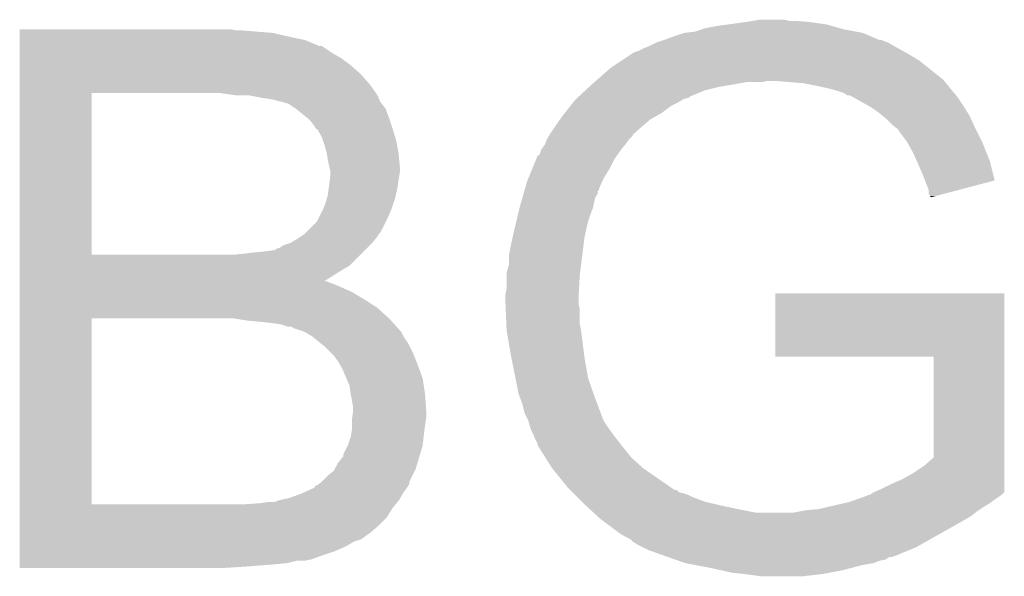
# Model space of a CAD drawing. Extents: x -9 to 122, y -9 to 65.
# Tile 306 of 308: x 110.15 to 112.23, y 55.12 to 56.29. Entities that reach past the tile are written whole.
import ezdxf

# ---------------------------------------------------------------- set-up
doc = ezdxf.new("R2010")
doc.units = 0
doc.layers.add('CLICKER_4_FOR_R7FA4M2A_V100_GTO', color=12, linetype='CONTINUOUS')

msp = doc.modelspace()

# ---------------------------------------------------------------- linework, layer by layer
at = {"layer": 'CLICKER_4_FOR_R7FA4M2A_V100_GTO'}
for points in [[(111.63046, 56.28132), (111.649086, 56.28386), (111.867952, 56.28132), (111.859062, 56.28386)], [(111.649086, 56.28386), (111.68634, 56.28894), (111.859062, 56.28386), (111.8235, 56.28894)], [(111.68634, 56.28894), (111.70158, 56.29148), (111.8235, 56.28894), (111.79302, 56.29148)], [(111.70158, 56.29148), (111.716822, 56.29402), (111.780322, 56.29148), (111.770162, 56.29402)], [(110.14966, 56.27116), (110.149662, 56.2737), (110.609382, 56.27116), (110.596682, 56.2737)], [(110.14966, 56.26862), (110.14966, 56.27116), (110.65256, 56.26862), (110.62208, 56.27116)], [(110.14966, 56.26608), (110.14966, 56.26862), (110.68558, 56.26608), (110.65256, 56.26862)], [(110.14966, 56.25846), (110.14966, 56.26608), (110.7186, 56.25846), (110.68558, 56.26608)], [(111.53394, 56.25846), (111.556794, 56.266078), (111.953042, 56.25846), (111.935262, 56.266078)], [(111.556794, 56.266078), (111.556802, 56.26608), (111.935262, 56.266078), (111.935252, 56.26608)], [(111.556802, 56.26608), (111.579662, 56.268622), (111.935252, 56.26608), (111.921698, 56.268622)], [(111.579662, 56.268622), (111.594898, 56.2737), (111.921698, 56.268622), (111.894618, 56.2737)], [(111.594898, 56.2737), (111.60252, 56.27624), (111.894618, 56.2737), (111.88573, 56.27624)], [(111.60252, 56.27624), (111.63046, 56.28132), (111.88573, 56.27624), (111.867952, 56.28132)], [(110.14966, 56.250838), (110.14966, 56.25846), (110.754162, 56.250838), (110.7186, 56.25846)], [(110.14966, 56.23814), (110.14966, 56.250838), (110.784644, 56.23814), (110.754162, 56.250838)], [(111.48314, 56.23814), (111.498382, 56.24576), (112.001936, 56.23814), (111.988602, 56.24576)], [(111.498382, 56.24576), (111.506, 56.2483), (111.988602, 56.24576), (111.980982, 56.2483)], [(111.506, 56.2483), (111.513614, 56.250838), (111.980982, 56.2483), (111.975904, 56.250838)], [(111.513614, 56.250838), (111.51362, 56.25084), (111.975904, 56.250838), (111.970824, 56.25084)], [(111.51362, 56.25084), (111.53394, 56.25846), (111.970824, 56.25084), (111.953042, 56.25846)], [(110.14966, 56.238136), (110.14966, 56.23814), (110.789726, 56.238136), (110.784644, 56.23814)], [(110.14966, 56.222902), (110.14966, 56.238136), (110.812578, 56.222902), (110.789726, 56.238136)], [(110.14966, 56.21274), (110.14966, 56.222902), (110.83036, 56.21274), (110.812578, 56.222902)], [(111.42472, 56.20766), (111.447582, 56.2229), (112.05464, 56.20766), (112.02924, 56.2229)], [(111.447582, 56.2229), (111.452662, 56.22544), (112.02924, 56.2229), (112.024668, 56.22544)], [(111.452662, 56.22544), (111.46028, 56.22798), (112.024668, 56.22544), (112.020096, 56.22798)], [(111.46028, 56.22798), (111.47044, 56.23306), (112.020096, 56.22798), (112.010952, 56.23306)], [(111.47044, 56.23306), (111.47679, 56.2356), (112.010952, 56.23306), (112.00638, 56.2356)], [(111.47679, 56.2356), (111.48314, 56.23814), (112.00638, 56.2356), (112.001936, 56.23814)], [(110.14966, 56.1975), (110.14966, 56.21274), (110.85068, 56.1975), (110.83036, 56.21274)], [(111.40186, 56.19242), (111.42472, 56.20766), (112.07369, 56.19242), (112.05464, 56.20766)], [(110.149658, 56.15686), (110.14966, 56.17972), (110.89132, 56.15686), (110.871, 56.17972)], [(110.14966, 56.17972), (110.14966, 56.1975), (110.871, 56.17972), (110.85068, 56.1975)], [(111.372828, 56.167018), (111.40186, 56.19242), (112.105442, 56.167018), (112.07369, 56.19242)], [(111.36122, 56.15686), (111.367024, 56.16194), (111.66094, 56.15686), (111.688878, 56.16194)], [(111.367024, 56.16194), (111.369926, 56.164478), (111.724436, 56.16194), (111.732058, 56.164478)], [(111.369926, 56.164478), (111.369928, 56.16448), (111.732058, 56.164478), (111.749842, 56.16448)], [(111.369928, 56.16448), (111.372828, 56.167018), (112.10752, 56.16448), (112.105442, 56.167018)], [(111.8108, 56.1594), (111.749842, 56.16448), (112.111676, 56.1594), (112.10752, 56.16448)], [(111.8362, 56.15432), (111.8108, 56.1594), (112.115832, 56.15432), (112.111676, 56.1594)], [(110.149652, 55.796202), (110.149658, 56.13908), (110.30204, 55.796202), (110.302062, 56.13908)], [(110.149658, 56.13908), (110.149658, 56.15686), (110.903766, 56.13908), (110.89132, 56.15686)], [(110.606842, 56.134), (110.57128, 56.13908), (110.90732, 56.134), (110.903766, 56.13908)], [(111.333864, 56.131458), (111.34754, 56.144158), (111.5695, 56.131458), (111.599978, 56.144158)], [(111.34754, 56.144158), (111.355748, 56.15178), (111.599978, 56.144158), (111.63046, 56.15178)], [(111.355748, 56.15178), (111.36122, 56.15686), (111.63046, 56.15178), (111.66094, 56.15686)], [(111.85906, 56.14924), (111.8362, 56.15432), (112.119988, 56.14924), (112.115832, 56.15432)], [(111.87938, 56.144158), (111.85906, 56.14924), (112.124146, 56.144158), (112.119988, 56.14924)], [(111.894614, 56.139082), (111.87938, 56.144158), (112.128298, 56.139082), (112.124146, 56.144158)], [(111.89462, 56.13908), (111.894614, 56.139082), (112.1283, 56.13908), (112.128298, 56.139082)], [(111.898434, 56.136538), (111.89462, 56.13908), (112.13084, 56.136538), (112.1283, 56.13908)], [(110.647502, 56.131456), (110.634782, 56.134), (110.9091, 56.131456), (110.90732, 56.134)], [(110.66018, 56.12892), (110.647502, 56.131456), (110.909102, 56.12892), (110.9091, 56.131456)], [(110.660208, 56.128916), (110.66018, 56.12892), (110.909102, 56.128916), (110.909102, 56.12892)], [(110.677958, 56.12638), (110.660208, 56.128916), (110.91037, 56.12638), (110.909102, 56.128916)], [(110.69066, 56.123838), (110.677958, 56.12638), (110.911642, 56.123838), (110.91037, 56.12638)], [(110.698284, 56.1213), (110.69066, 56.123838), (110.91291, 56.1213), (110.911642, 56.123838)], [(110.709712, 56.11876), (110.700824, 56.1213), (110.91418, 56.11876), (110.91291, 56.1213)], [(110.718604, 56.116218), (110.709712, 56.11876), (110.916214, 56.116218), (110.91418, 56.11876)], [(111.315678, 56.111138), (111.321668, 56.11876), (111.52886, 56.111138), (111.5441, 56.11876)], [(111.321668, 56.11876), (111.32566, 56.12384), (111.5441, 56.11876), (111.552564, 56.12384)], [(111.32566, 56.12384), (111.328394, 56.12638), (111.552564, 56.12384), (111.556798, 56.12638)], [(111.328394, 56.12638), (111.331128, 56.128918), (111.556798, 56.12638), (111.566954, 56.128918)], [(111.331128, 56.128918), (111.333864, 56.131458), (111.566954, 56.128918), (111.5695, 56.131458)], [(111.902234, 56.134004), (111.898434, 56.136538), (112.132742, 56.134004), (112.13084, 56.136538)], [(111.907314, 56.134), (111.902234, 56.134004), (112.132744, 56.134), (112.132742, 56.134004)], [(111.921034, 56.12638), (111.907314, 56.134), (112.13846, 56.12638), (112.132744, 56.134)], [(111.948472, 56.11114), (111.921034, 56.12638), (112.14862, 56.11114), (112.13846, 56.12638)], [(110.73384, 56.10606), (110.718604, 56.116218), (110.92434, 56.10606), (110.916214, 56.116218)], [(110.733844, 56.106058), (110.73384, 56.10606), (110.92434, 56.106058), (110.92434, 56.10606)], [(110.75924, 56.08574), (110.733844, 56.106058), (110.93196, 56.08574), (110.92434, 56.106058)], [(111.29772, 56.08828), (111.303704, 56.095898), (111.494824, 56.08828), (111.50854, 56.095898)], [(111.303704, 56.095898), (111.315678, 56.111138), (111.50854, 56.095898), (111.52886, 56.111138)], [(111.95304, 56.108602), (111.948472, 56.11114), (112.150208, 56.108602), (112.14862, 56.11114)], [(111.97082, 56.0959), (111.95304, 56.108602), (112.158146, 56.0959), (112.150208, 56.108602)], [(111.97692, 56.090818), (111.97082, 56.0959), (112.16132, 56.090818), (112.158146, 56.0959)], [(110.76686, 56.078118), (110.75924, 56.08574), (110.934502, 56.078118), (110.93196, 56.08574)], [(110.77448, 56.067958), (110.76686, 56.078118), (110.937888, 56.067958), (110.934502, 56.078118)], [(111.28365, 56.06796), (111.294202, 56.0832), (111.4679, 56.06796), (111.48568, 56.0832)], [(111.294202, 56.0832), (111.29772, 56.08828), (111.48568, 56.0832), (111.494824, 56.08828)], [(111.98606, 56.0832), (111.97692, 56.090818), (112.164784, 56.0832), (112.16132, 56.090818)], [(111.99876, 56.070502), (111.98606, 56.0832), (112.170556, 56.070502), (112.164784, 56.0832)], [(110.777034, 56.06288), (110.77448, 56.067958), (110.93958, 56.06288), (110.937888, 56.067958)], [(110.779566, 56.062868), (110.777034, 56.06288), (110.939584, 56.062868), (110.93958, 56.06288)], [(110.78972, 56.045098), (110.779566, 56.062868), (110.944916, 56.045098), (110.939584, 56.062868)], [(111.271804, 56.050172), (111.274858, 56.05526), (111.44758, 56.050172), (111.453392, 56.05526)], [(111.274858, 56.05526), (111.28365, 56.06796), (111.453392, 56.05526), (111.4679, 56.06796)], [(112.008918, 56.062882), (111.99876, 56.070502), (112.17402, 56.062882), (112.170556, 56.070502)], [(112.00892, 56.06288), (112.008918, 56.062882), (112.17402, 56.06288), (112.17402, 56.062882)], [(112.014, 56.05526), (112.00892, 56.06288), (112.17783, 56.05526), (112.17402, 56.06288)], [(112.02924, 56.034942), (112.014, 56.05526), (112.18799, 56.034942), (112.17783, 56.05526)], [(110.79226, 56.03748), (110.78972, 56.045098), (110.9472, 56.03748), (110.944916, 56.045098)], [(110.7948, 56.02986), (110.79226, 56.03748), (110.948586, 56.02986), (110.9472, 56.03748)], [(111.26216, 56.02986), (111.266222, 56.040018), (111.43234, 56.02986), (111.43996, 56.040018)], [(111.266222, 56.040018), (111.26724, 56.042562), (111.43996, 56.040018), (111.442502, 56.042562)], [(111.26724, 56.042562), (111.270282, 56.047634), (111.442502, 56.042562), (111.447574, 56.047634)], [(111.270282, 56.047634), (111.271804, 56.050172), (111.447574, 56.047634), (111.44758, 56.050172)], [(112.030654, 56.0324), (112.02924, 56.034942), (112.18926, 56.0324), (112.18799, 56.034942)], [(110.79988, 56.01208), (110.7948, 56.02986), (110.95182, 56.01208), (110.948586, 56.02986)], [(111.252, 56.012082), (111.253692, 56.01716), (111.418552, 56.012082), (111.42218, 56.01716)], [(111.253692, 56.01716), (111.254542, 56.019702), (111.42218, 56.01716), (111.424212, 56.019702)], [(111.254542, 56.019702), (111.26216, 56.02986), (111.424212, 56.019702), (111.43234, 56.02986)], [(112.04194, 56.01208), (112.030654, 56.0324), (112.197388, 56.01208), (112.18926, 56.0324)], [(110.800304, 56.009542), (110.79988, 56.01208), (110.95228, 56.009542), (110.95182, 56.01208)], [(110.80242, 55.99684), (110.800304, 56.009542), (110.953436, 55.99684), (110.95228, 56.009542)], [(110.80496, 55.98414), (110.80242, 55.99684), (110.95459, 55.98414), (110.953436, 55.99684)], [(111.235498, 55.979062), (111.243814, 55.999378), (111.39932, 55.979062), (111.40948, 55.999378)], [(111.243814, 55.999378), (111.246936, 56.007), (111.40948, 55.999378), (111.414922, 56.007)], [(111.246936, 56.007), (111.249466, 56.007014), (111.414922, 56.007), (111.414932, 56.007014)], [(111.249466, 56.007014), (111.252, 56.012082), (111.414932, 56.007014), (111.418552, 56.012082)], [(112.049844, 55.994298), (112.04194, 56.01208), (112.2045, 55.994298), (112.197388, 56.01208)], [(112.06226, 55.96636), (112.049844, 55.994298), (112.211472, 55.96636), (112.2045, 55.994298)], [(110.805596, 55.981602), (110.80496, 55.98414), (110.95482, 55.981602), (110.95459, 55.98414)], [(110.8075, 55.973978), (110.805596, 55.981602), (110.95482, 55.973978), (110.95482, 55.981602)], [(110.8075, 55.971438), (110.8075, 55.973978), (110.95482, 55.971438), (110.95482, 55.973978)], [(110.8075, 55.96382), (110.8075, 55.971438), (110.95355, 55.96382), (110.95482, 55.971438)], [(111.227176, 55.958738), (111.235498, 55.979062), (111.38662, 55.958738), (111.39932, 55.979062)], [(110.804324, 55.938422), (110.806546, 55.9562), (110.94974, 55.938422), (110.95228, 55.9562)], [(110.806546, 55.9562), (110.8075, 55.96382), (110.95228, 55.9562), (110.95355, 55.96382)], [(111.219704, 55.935876), (111.22406, 55.951122), (111.37646, 55.935876), (111.383234, 55.951122)], [(111.22406, 55.951122), (111.227176, 55.958738), (111.383234, 55.951122), (111.38662, 55.958738)], [(112.067026, 55.953654), (112.06226, 55.96636), (112.21464, 55.953654), (112.211472, 55.96636)], [(112.06988, 55.94604), (112.067026, 55.953654), (112.185806, 55.94604), (112.21464, 55.953654)], [(110.80242, 55.923178), (110.804324, 55.938422), (110.94635, 55.923178), (110.94974, 55.938422)], [(111.2168, 55.925714), (111.218252, 55.930794), (111.373916, 55.925714), (111.37392, 55.930794)], [(111.218252, 55.930794), (111.218976, 55.933334), (111.37392, 55.930794), (111.376454, 55.933334)], [(111.218976, 55.933334), (111.219704, 55.935876), (111.376454, 55.933334), (111.37646, 55.935876)], [(112.074958, 55.933344), (112.06988, 55.94604), (112.137728, 55.933344), (112.185806, 55.94604)], [(112.07496, 55.925724), (112.074958, 55.933344), (112.108872, 55.925724), (112.137728, 55.933344)], [(110.79734, 55.905398), (110.800242, 55.91556), (110.94127, 55.905398), (110.944658, 55.91556)], [(110.800242, 55.91556), (110.80242, 55.923178), (110.944658, 55.91556), (110.94635, 55.923178)], [(111.211722, 55.90794), (111.214624, 55.918098), (111.3663, 55.90794), (111.368838, 55.918098)], [(111.214624, 55.918098), (111.2168, 55.925714), (111.368838, 55.918098), (111.373916, 55.925714)], [(112.077498, 55.920644), (112.07496, 55.925724), (112.089634, 55.920644), (112.108872, 55.925724)], [(112.080032, 55.918108), (112.077498, 55.920644), (112.080032, 55.918108), (112.089634, 55.920644)], [(110.780828, 55.86984), (110.79226, 55.8927), (110.92688, 55.86984), (110.937038, 55.8927)], [(110.79226, 55.892702), (110.79734, 55.905398), (110.93704, 55.892702), (110.94127, 55.905398)], [(110.79226, 55.8927), (110.79226, 55.892702), (110.937038, 55.8927), (110.93704, 55.892702)], [(111.20519, 55.882542), (111.208214, 55.895238), (111.35868, 55.882542), (111.363758, 55.895238)], [(111.208214, 55.895238), (111.20882, 55.89778), (111.363758, 55.895238), (111.364266, 55.89778)], [(111.20882, 55.89778), (111.211722, 55.90794), (111.364266, 55.89778), (111.3663, 55.90794)], [(110.756698, 55.84444), (110.779558, 55.8673), (110.914178, 55.84444), (110.925608, 55.8673)], [(110.779558, 55.8673), (110.780828, 55.86984), (110.925608, 55.8673), (110.92688, 55.86984)], [(111.19612, 55.84444), (111.201562, 55.8673), (111.348324, 55.84444), (111.353602, 55.8673)], [(111.201562, 55.8673), (111.20519, 55.882542), (111.353602, 55.8673), (111.35868, 55.882542)], [(110.72368, 55.82158), (110.736382, 55.8292), (110.8964, 55.82158), (110.902496, 55.8292)], [(110.736382, 55.8292), (110.744, 55.83428), (110.902496, 55.8292), (110.90656, 55.83428)], [(110.744, 55.83428), (110.75162, 55.83936), (110.90656, 55.83428), (110.909946, 55.83936)], [(110.75162, 55.83936), (110.754158, 55.8419), (110.909946, 55.83936), (110.91164, 55.8419)], [(110.754158, 55.8419), (110.756698, 55.84444), (110.91164, 55.8419), (110.914178, 55.84444)], [(111.19104, 55.82158), (111.19386, 55.834278), (111.344392, 55.82158), (111.34598, 55.834278)], [(111.19386, 55.834278), (111.19612, 55.84444), (111.34598, 55.834278), (111.348324, 55.84444)], [(110.64748, 55.80126), (110.67288, 55.8038), (110.87608, 55.80126), (110.87862, 55.8038)], [(110.67288, 55.8038), (110.690654, 55.806338), (110.87862, 55.8038), (110.881158, 55.806338)], [(110.690654, 55.806338), (110.693198, 55.808876), (110.881158, 55.806338), (110.883696, 55.808876)], [(110.693198, 55.808876), (110.70082, 55.81142), (110.883696, 55.808876), (110.88624, 55.81142)], [(110.70082, 55.81142), (110.708436, 55.816498), (110.88624, 55.81142), (110.891318, 55.816498)], [(110.708436, 55.816498), (110.72368, 55.82158), (110.891318, 55.816498), (110.8964, 55.82158)], [(111.18596, 55.796182), (111.19104, 55.82158), (111.341216, 55.796182), (111.344392, 55.82158)], [(110.149652, 55.79618), (110.149652, 55.796202), (110.601758, 55.79618), (110.30204, 55.796202)], [(110.149652, 55.773318), (110.149652, 55.79618), (110.848138, 55.773318), (110.871, 55.79618)], [(110.601758, 55.79618), (110.64748, 55.80126), (110.871, 55.79618), (110.87608, 55.80126)], [(111.18596, 55.775862), (111.18596, 55.796182), (111.338676, 55.775862), (111.341216, 55.796182)], [(110.149652, 55.75808), (110.149652, 55.773318), (110.82274, 55.75808), (110.848138, 55.773318)], [(111.18088, 55.758084), (111.18596, 55.775862), (111.336454, 55.758084), (111.338676, 55.775862)], [(110.14965, 55.7403), (110.149652, 55.75808), (110.794874, 55.7403), (110.82274, 55.75808)], [(111.18088, 55.753), (111.18088, 55.758084), (111.33582, 55.753), (111.336454, 55.758084)], [(111.18088, 55.725062), (111.18088, 55.753), (111.334266, 55.725062), (111.33582, 55.753)], [(110.14965, 55.740298), (110.14965, 55.7403), (110.799884, 55.740298), (110.794874, 55.7403)], [(110.14965, 55.73776), (110.14965, 55.740298), (110.804962, 55.73776), (110.799884, 55.740298)], [(110.14965, 55.73522), (110.14965, 55.73776), (110.812578, 55.73522), (110.804962, 55.73776)], [(110.14965, 55.7276), (110.14965, 55.73522), (110.83036, 55.7276), (110.812578, 55.73522)], [(110.14965, 55.71744), (110.14965, 55.7276), (110.85322, 55.71744), (110.83036, 55.7276)], [(111.17834, 55.712362), (111.18088, 55.725062), (111.333562, 55.712362), (111.334266, 55.725062)], [(110.14965, 55.7022), (110.14965, 55.71744), (110.87862, 55.7022), (110.85322, 55.71744)], [(110.14965, 55.684418), (110.14965, 55.7022), (110.906562, 55.684418), (110.87862, 55.7022)], [(111.17834, 55.707282), (111.17834, 55.712362), (111.33328, 55.707282), (111.333562, 55.712362)], [(111.17834, 55.69712), (111.17834, 55.707282), (111.33328, 55.69712), (111.33328, 55.707282)], [(111.74984, 55.580302), (111.74986, 55.714878), (112.234978, 55.580302), (112.23498, 55.714878)], [(111.74986, 55.714878), (111.749862, 55.7149), (112.23498, 55.714878), (111.749862, 55.7149)], [(110.14965, 55.66156), (110.14965, 55.684418), (110.93196, 55.66156), (110.906562, 55.684418)], [(111.178552, 55.692038), (111.17834, 55.69712), (111.33328, 55.692038), (111.33328, 55.69712)], [(111.178976, 55.681878), (111.178552, 55.692038), (111.33582, 55.681878), (111.33328, 55.692038)], [(111.180246, 55.651398), (111.178976, 55.681878), (111.33582, 55.651398), (111.33582, 55.681878)], [(110.149642, 55.267882), (110.14965, 55.66156), (110.30204, 55.267882), (110.302062, 55.66156)], [(110.634778, 55.65648), (110.601762, 55.66156), (110.936532, 55.65648), (110.93196, 55.66156)], [(110.66272, 55.65394), (110.634778, 55.65648), (110.938818, 55.65394), (110.936532, 55.65648)], [(110.68558, 55.6514), (110.66272, 55.65394), (110.941104, 55.6514), (110.938818, 55.65394)], [(110.703362, 55.648858), (110.68558, 55.6514), (110.943392, 55.648858), (110.941104, 55.6514)], [(110.718604, 55.64378), (110.703362, 55.648858), (110.947962, 55.64378), (110.943392, 55.648858)], [(110.726226, 55.643774), (110.718604, 55.64378), (110.947968, 55.643774), (110.947962, 55.64378)], [(110.728764, 55.64124), (110.726226, 55.643774), (110.950248, 55.64124), (110.947968, 55.643774)], [(110.744004, 55.63616), (110.728764, 55.64124), (110.95482, 55.63616), (110.950248, 55.64124)], [(111.18088, 55.636162), (111.180246, 55.651398), (111.33836, 55.636162), (111.33582, 55.651398)], [(110.751622, 55.63362), (110.744004, 55.63616), (110.95736, 55.63362), (110.95482, 55.63616)], [(110.75163, 55.633616), (110.751622, 55.63362), (110.957362, 55.633616), (110.95736, 55.63362)], [(110.769398, 55.62346), (110.75163, 55.633616), (110.962442, 55.62346), (110.957362, 55.633616)], [(110.769402, 55.623458), (110.769398, 55.62346), (110.962442, 55.623458), (110.962442, 55.62346)], [(110.78464, 55.61076), (110.769402, 55.623458), (110.970906, 55.61076), (110.962442, 55.623458)], [(111.180882, 55.63616), (111.18088, 55.636162), (111.33836, 55.63616), (111.33836, 55.636162)], [(111.183974, 55.61838), (111.180882, 55.63616), (111.3409, 55.61838), (111.33836, 55.63616)], [(111.19104, 55.57774), (111.183974, 55.61838), (111.34598, 55.57774), (111.3409, 55.61838)], [(110.787818, 55.608218), (110.78464, 55.61076), (110.9726, 55.608218), (110.970906, 55.61076)], [(110.79734, 55.6006), (110.787818, 55.608218), (110.97641, 55.6006), (110.9726, 55.608218)], [(110.81004, 55.5879), (110.79734, 55.6006), (110.98276, 55.5879), (110.97641, 55.6006)], [(110.81512, 55.58282), (110.81004, 55.5879), (110.984792, 55.58282), (110.98276, 55.5879)], [(110.820202, 55.575198), (110.81512, 55.58282), (110.987842, 55.575198), (110.984792, 55.58282)], [(110.822742, 55.572658), (110.820202, 55.575198), (110.988858, 55.572658), (110.987842, 55.575198)], [(111.199678, 55.53456), (111.19104, 55.57774), (111.353602, 55.53456), (111.34598, 55.57774)], [(112.085098, 55.58028), (111.74984, 55.580302), (112.234978, 55.58028), (112.234978, 55.580302)], [(112.08512, 55.366928), (112.085098, 55.58028), (112.234974, 55.366928), (112.234978, 55.58028)], [(110.828548, 55.5625), (110.822742, 55.572658), (110.99292, 55.5625), (110.988858, 55.572658)], [(110.8329, 55.55488), (110.828548, 55.5625), (110.995692, 55.55488), (110.99292, 55.5625)], [(110.841608, 55.53456), (110.8329, 55.55488), (111.00308, 55.53456), (110.995692, 55.55488)], [(110.84814, 55.519316), (110.841608, 55.53456), (111.005426, 55.519316), (111.00308, 55.53456)], [(111.20628, 55.501542), (111.199678, 55.53456), (111.365254, 55.501542), (111.353602, 55.53456)], [(110.85068, 55.501542), (110.84814, 55.519316), (111.00816, 55.501542), (111.005426, 55.519316)], [(110.85322, 55.48884), (110.85068, 55.501542), (111.009068, 55.48884), (111.00816, 55.501542)], [(111.21009, 55.49138), (111.20628, 55.501542), (111.36884, 55.49138), (111.365254, 55.501542)], [(111.213898, 55.481222), (111.21009, 55.49138), (111.37265, 55.481222), (111.36884, 55.49138)], [(110.85576, 55.473598), (110.85322, 55.48884), (111.010156, 55.473598), (111.009068, 55.48884)], [(110.85576, 55.465982), (110.85576, 55.473598), (111.0107, 55.465982), (111.010156, 55.473598)], [(111.218978, 55.460902), (111.213898, 55.481222), (111.38027, 55.460902), (111.37265, 55.481222)], [(110.85322, 55.445658), (110.853854, 55.450738), (111.009852, 55.445658), (111.0107, 55.450738)], [(110.853854, 55.450738), (110.85576, 55.46598), (111.0107, 55.450738), (111.0107, 55.46598)], [(110.85576, 55.46598), (110.85576, 55.465982), (111.0107, 55.46598), (111.0107, 55.465982)], [(111.224062, 55.450736), (111.218978, 55.460902), (111.38408, 55.450736), (111.38027, 55.460902)], [(111.225334, 55.448194), (111.224062, 55.450736), (111.384086, 55.448194), (111.38408, 55.450736)], [(110.85322, 55.4355), (110.85322, 55.445658), (111.00816, 55.4355), (111.009852, 55.445658)], [(110.85322, 55.425338), (110.85322, 55.4355), (111.006888, 55.425338), (111.00816, 55.4355)], [(111.2266, 55.44566), (111.225334, 55.448194), (111.38662, 55.44566), (111.384086, 55.448194)], [(111.226602, 55.445656), (111.2266, 55.44566), (111.386622, 55.445656), (111.38662, 55.44566)], [(111.228052, 55.440578), (111.226602, 55.445656), (111.389162, 55.440578), (111.386622, 55.445656)], [(111.230228, 55.43296), (111.228052, 55.440578), (111.39424, 55.43296), (111.389162, 55.440578)], [(111.231678, 55.427882), (111.230228, 55.43296), (111.397868, 55.427882), (111.39424, 55.43296)], [(110.8456, 55.39486), (110.850678, 55.410098), (111.003362, 55.39486), (111.005054, 55.410098)], [(110.850678, 55.410098), (110.851524, 55.41518), (111.005054, 55.410098), (111.00562, 55.41518)], [(110.851524, 55.41518), (110.85322, 55.425338), (111.00562, 55.41518), (111.006888, 55.425338)], [(111.23676, 55.41772), (111.231678, 55.427882), (111.405126, 55.41772), (111.397868, 55.427882)], [(111.237776, 55.41518), (111.23676, 55.41772), (111.40694, 55.41518), (111.405126, 55.41772)], [(111.24184, 55.40502), (111.237776, 55.41518), (111.414844, 55.40502), (111.40694, 55.41518)], [(110.83544, 55.374536), (110.844328, 55.392318), (110.997744, 55.374536), (111.00308, 55.392318)], [(110.844328, 55.392318), (110.8456, 55.39486), (111.00308, 55.392318), (111.003362, 55.39486)], [(111.246918, 55.394864), (111.24184, 55.40502), (111.422742, 55.394864), (111.414844, 55.40502)], [(111.24692, 55.392324), (111.246918, 55.394864), (111.424718, 55.392324), (111.422742, 55.394864)], [(111.246924, 55.39232), (111.24692, 55.392324), (111.42472, 55.39232), (111.424718, 55.392324)], [(111.262964, 55.36692), (111.246924, 55.39232), (111.44504, 55.36692), (111.42472, 55.39232)], [(110.822738, 55.354218), (110.832898, 55.366918), (110.991648, 55.354218), (110.995458, 55.366918)], [(110.832898, 55.366918), (110.835434, 55.369454), (110.995458, 55.366918), (110.99622, 55.369454)], [(110.835434, 55.369454), (110.83544, 55.374536), (110.99622, 55.369454), (110.997744, 55.374536)], [(111.2774, 55.344062), (111.262964, 55.36692), (111.470438, 55.344062), (111.44504, 55.36692)], [(112.064802, 55.34914), (112.08512, 55.366928), (112.234974, 55.34914), (112.234974, 55.366928)], [(110.816386, 55.34152), (110.822738, 55.354218), (110.98784, 55.34152), (110.991648, 55.354218)], [(112.04194, 55.3339), (112.064802, 55.34914), (112.234974, 55.3339), (112.234974, 55.34914)], [(110.789716, 55.316116), (110.80242, 55.32882), (110.97514, 55.316116), (110.98149, 55.32882)], [(110.80242, 55.32882), (110.815116, 55.338978), (110.98149, 55.32882), (110.986568, 55.338978)], [(110.815116, 55.338978), (110.816386, 55.34152), (110.986568, 55.338978), (110.98784, 55.34152)], [(111.277402, 55.34406), (111.2774, 55.344062), (111.47044, 55.34406), (111.470438, 55.344062)], [(111.310418, 55.303422), (111.277402, 55.34406), (111.529144, 55.303422), (111.47044, 55.34406)], [(112.01908, 55.3212), (112.04194, 55.3339), (112.234974, 55.3212), (112.234974, 55.3339)], [(110.752122, 55.293258), (110.774466, 55.303414), (110.962438, 55.293258), (110.970054, 55.303414)], [(110.774466, 55.30342), (110.77448, 55.305946), (110.97006, 55.30342), (110.971744, 55.305946)], [(110.774466, 55.303414), (110.774466, 55.30342), (110.970054, 55.303414), (110.97006, 55.30342)], [(110.77448, 55.305946), (110.779558, 55.3085), (110.971744, 55.305946), (110.973446, 55.3085)], [(110.779558, 55.3085), (110.783358, 55.311034), (110.973446, 55.3085), (110.975136, 55.311034)], [(110.783358, 55.311034), (110.78718, 55.31358), (110.975136, 55.311034), (110.975138, 55.31358)], [(110.78718, 55.31358), (110.789716, 55.316116), (110.975138, 55.31358), (110.97514, 55.316116)], [(111.3155, 55.29834), (111.310418, 55.303422), (111.536484, 55.29834), (111.529144, 55.303422)], [(111.9759, 55.30088), (111.99622, 55.31104), (112.234974, 55.30088), (112.234974, 55.31104)], [(111.99622, 55.31104), (112.01908, 55.3212), (112.234974, 55.31104), (112.234974, 55.3212)], [(110.718598, 55.28056), (110.74654, 55.29072), (110.95518, 55.28056), (110.960986, 55.29072)], [(110.74654, 55.29072), (110.752122, 55.293258), (110.960986, 55.29072), (110.962438, 55.293258)], [(111.315506, 55.298334), (111.3155, 55.29834), (111.541566, 55.298334), (111.536484, 55.29834)], [(111.320582, 55.293258), (111.315506, 55.298334), (111.546646, 55.293258), (111.541566, 55.298334)], [(111.32312, 55.29072), (111.320582, 55.293258), (111.556798, 55.29072), (111.546646, 55.293258)], [(111.32566, 55.28818), (111.32312, 55.29072), (111.56442, 55.28818), (111.556798, 55.29072)], [(111.33074, 55.2831), (111.32566, 55.28818), (111.574582, 55.2831), (111.56442, 55.28818)], [(111.3409, 55.27294), (111.33074, 55.2831), (111.602522, 55.27294), (111.574582, 55.2831)], [(111.92154, 55.27802), (111.94288, 55.28564), (112.21466, 55.27802), (112.22609, 55.28564)], [(111.94288, 55.28564), (111.947964, 55.28818), (112.22609, 55.28564), (112.2299, 55.28818)], [(111.947964, 55.28818), (111.950506, 55.288184), (112.2299, 55.28818), (112.229904, 55.288184)], [(111.950506, 55.288184), (111.95811, 55.293254), (112.229904, 55.288184), (112.234974, 55.293254)], [(111.95811, 55.293254), (111.95812, 55.29326), (112.234974, 55.293254), (112.234974, 55.29326)], [(111.95812, 55.29326), (111.9759, 55.30088), (112.234974, 55.29326), (112.234974, 55.30088)], [(110.149642, 55.26786), (110.149642, 55.267882), (110.624622, 55.26786), (110.30204, 55.267882)], [(110.149642, 55.260238), (110.149642, 55.26786), (110.93958, 55.260238), (110.94593, 55.26786)], [(110.624622, 55.26786), (110.660182, 55.2704), (110.94593, 55.26786), (110.948046, 55.2704)], [(110.660182, 55.2704), (110.675418, 55.27294), (110.948046, 55.2704), (110.950162, 55.27294)], [(110.690656, 55.27294), (110.695738, 55.27548), (110.950162, 55.27294), (110.952278, 55.27548)], [(110.695738, 55.27548), (110.695746, 55.275482), (110.952278, 55.27548), (110.95228, 55.275482)], [(110.695746, 55.275482), (110.7059, 55.27802), (110.95228, 55.275482), (110.95373, 55.27802)], [(110.7059, 55.27802), (110.718598, 55.28056), (110.95373, 55.27802), (110.95518, 55.28056)], [(111.34598, 55.26786), (111.3409, 55.27294), (111.624534, 55.26786), (111.602522, 55.27294)], [(111.348732, 55.26532), (111.34598, 55.26786), (111.63554, 55.26532), (111.624534, 55.26786)], [(111.356988, 55.2577), (111.348732, 55.26532), (111.6711, 55.2577), (111.63554, 55.26532)], [(111.84128, 55.2577), (111.863298, 55.262782), (112.184178, 55.2577), (112.1918, 55.262782)], [(111.863298, 55.262782), (111.896296, 55.270398), (112.1918, 55.262782), (112.204498, 55.270398)], [(111.896296, 55.270398), (111.90732, 55.272942), (112.204498, 55.270398), (112.207888, 55.272942)], [(111.90732, 55.272942), (111.92154, 55.27802), (112.207888, 55.272942), (112.21466, 55.27802)], [(110.149642, 55.239918), (110.149642, 55.260238), (110.926878, 55.239918), (110.93958, 55.260238)], [(111.365242, 55.25008), (111.356988, 55.2577), (111.709202, 55.25008), (111.6711, 55.2577)], [(111.3735, 55.242458), (111.365242, 55.25008), (112.163858, 55.242458), (112.173384, 55.25008)], [(111.378998, 55.237382), (111.3735, 55.242458), (112.154974, 55.237382), (112.163858, 55.242458)], [(111.787942, 55.25008), (111.80064, 55.25262), (112.173384, 55.25008), (112.17656, 55.25262)], [(111.80064, 55.25262), (111.81334, 55.25516), (112.17656, 55.25262), (112.180368, 55.25516)], [(111.81334, 55.25516), (111.84128, 55.2577), (112.180368, 55.25516), (112.184178, 55.2577)], [(110.14964, 55.22214), (110.149642, 55.239918), (110.9091, 55.22214), (110.926878, 55.239918)], [(110.14964, 55.2069), (110.14964, 55.22214), (110.89132, 55.2069), (110.9091, 55.22214)], [(111.399322, 55.22214), (111.378998, 55.237382), (112.1283, 55.22214), (112.154974, 55.237382)], [(111.41964, 55.2069), (111.399322, 55.22214), (112.101206, 55.2069), (112.1283, 55.22214)], [(110.14964, 55.20182), (110.14964, 55.2069), (110.8837, 55.20182), (110.89132, 55.2069)], [(110.14964, 55.1942), (110.14964, 55.20182), (110.873538, 55.1942), (110.8837, 55.20182)], [(111.432342, 55.19928), (111.41964, 55.2069), (112.08766, 55.19928), (112.101206, 55.2069)], [(111.442496, 55.194202), (111.432342, 55.19928), (112.078632, 55.194202), (112.08766, 55.19928)], [(110.14964, 55.18912), (110.14964, 55.1942), (110.858298, 55.18912), (110.873538, 55.1942)], [(110.14964, 55.17896), (110.14964, 55.18912), (110.840518, 55.17896), (110.858298, 55.18912)], [(110.14964, 55.1688), (110.14964, 55.17896), (110.81766, 55.1688), (110.840518, 55.17896)], [(111.44758, 55.189122), (111.442496, 55.194202), (112.0696, 55.189122), (112.078632, 55.194202)], [(111.452656, 55.186582), (111.44758, 55.189122), (112.065084, 55.186582), (112.0696, 55.189122)], [(111.4552, 55.184042), (111.452656, 55.186582), (112.06057, 55.184042), (112.065084, 55.186582)], [(111.470442, 55.17642), (111.4552, 55.184042), (112.04702, 55.17642), (112.06057, 55.184042)], [(110.14964, 55.16118), (110.14964, 55.1688), (110.7948, 55.16118), (110.81766, 55.1688)], [(110.14964, 55.15102), (110.14964, 55.16118), (110.766856, 55.15102), (110.7948, 55.16118)], [(111.4806, 55.17134), (111.470442, 55.17642), (112.03468, 55.17134), (112.04702, 55.17642)], [(111.50854, 55.16118), (111.4806, 55.17134), (112.010004, 55.16118), (112.03468, 55.17134)], [(111.515798, 55.15864), (111.50854, 55.16118), (112.003836, 55.15864), (112.010004, 55.16118)], [(111.515816, 55.158634), (111.515798, 55.15864), (112.001294, 55.158634), (112.003836, 55.15864)], [(111.523056, 55.1561), (111.515816, 55.158634), (111.998754, 55.1561), (112.001294, 55.158634)], [(110.14964, 55.14848), (110.14964, 55.15102), (110.754158, 55.14848), (110.764318, 55.15102)], [(110.14964, 55.1434), (110.14964, 55.14848), (110.716058, 55.1434), (110.736378, 55.14848)], [(110.14964, 55.14086), (110.14964, 55.1434), (110.69066, 55.14086), (110.716058, 55.1434)], [(110.14964, 55.13578), (110.14964, 55.14086), (110.62462, 55.13578), (110.69066, 55.14086)], [(111.523068, 55.156096), (111.523056, 55.1561), (111.991134, 55.156096), (111.998754, 55.1561)], [(111.537578, 55.151018), (111.523068, 55.156096), (111.983518, 55.151018), (111.991134, 55.156096)], [(111.544836, 55.148478), (111.537578, 55.151018), (111.970818, 55.148478), (111.983518, 55.151018)], [(111.55934, 55.143402), (111.544836, 55.148478), (111.958122, 55.143402), (111.970818, 55.148478)], [(111.559352, 55.1434), (111.55934, 55.143402), (111.958118, 55.1434), (111.958122, 55.143402)], [(111.572684, 55.14086), (111.559352, 55.1434), (111.94288, 55.14086), (111.958118, 55.1434)], [(111.586016, 55.13832), (111.572684, 55.14086), (111.93018, 55.13832), (111.94288, 55.14086)], [(111.61268, 55.13324), (111.586016, 55.13832), (111.91113, 55.13324), (111.93018, 55.13832)], [(110.14964, 55.133262), (110.14964, 55.13578), (110.584332, 55.133262), (110.62462, 55.13578)], [(110.583982, 55.13324), (110.14964, 55.133262), (110.583982, 55.13324), (110.584332, 55.133262)], [(111.63554, 55.12816), (111.61268, 55.13324), (111.892082, 55.12816), (111.91113, 55.13324)], [(111.6584, 55.12308), (111.63554, 55.12816), (111.864986, 55.12308), (111.892082, 55.12816)], [(111.68126, 55.12054), (111.6584, 55.12308), (111.85144, 55.12054), (111.864986, 55.12308)], [(111.70158, 55.118), (111.68126, 55.12054), (111.829848, 55.118), (111.85144, 55.12054)], [(111.71936, 55.11546), (111.70158, 55.118), (111.808258, 55.11546), (111.829848, 55.118)]]:
    msp.add_solid(points, dxfattribs=at)

doc.saveas('drawing.dxf')
